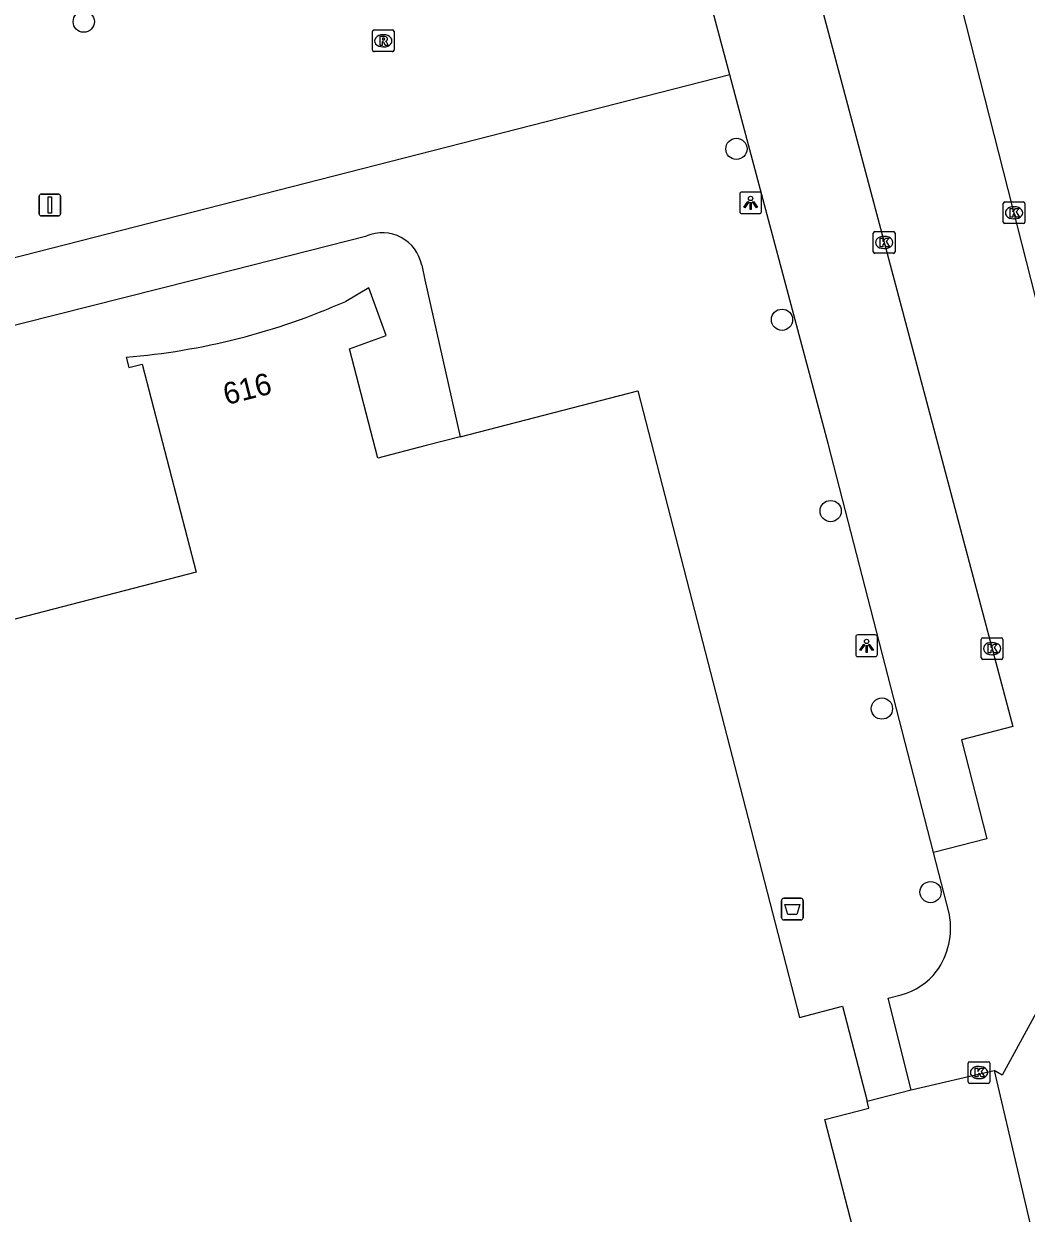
# Model space of a CAD drawing. Extents: x 157793 to 159380, y 380882 to 382313.
# Drawn here: x 158562.6 to 158608.8, y 381207 to 381261.8 of the extents above; entities that cross this region are included whole.
import ezdxf

# ---------------------------------------------------------------- set-up
doc = ezdxf.new("R2010")
doc.units = 0
for name, color, linetype in [('IMGEO_Afvalbak', 7, 'Continuous'), ('IMGEO_Boom', 7, 'Continuous'), ('IMGEO_Groenvoorziening', 7, 'Continuous'), ('IMGEO_Kolk', 7, 'Continuous'), ('IMGEO_Lichtpunt', 7, 'Continuous'), ('IMGEO_Pand', 7, 'Continuous'), ('IMGEO_Pand_nummerreeks', 7, 'Continuous'), ('IMGEO_Parkeervlak_open', 7, 'Continuous'), ('IMGEO_Rijbaan_lokaal_open', 7, 'Continuous'), ('IMGEO_Rioolput', 7, 'Continuous'), ('IMGEO_Vlaggenmast', 7, 'Continuous'), ('IMGEO_Voetpad_open', 7, 'Continuous')]:
    doc.layers.add(name, color=color, linetype=linetype)

msp = doc.modelspace()

# ---------------------------------------------------------------- linework, layer by layer
at = {"layer": 'IMGEO_Afvalbak'}
for p, q in [((158597.655, 381221.499), (158598.445, 381221.499)), ((158598.445, 381221.499), (158597.655, 381221.499)), ((158597.555, 381220.599), (158597.555, 381221.399)), ((158597.555, 381221.399), (158597.555, 381220.599)), ((158598.545, 381221.399), (158598.545, 381220.599)), ((158598.545, 381220.599), (158598.545, 381221.399)), ((158598.445, 381220.499), (158597.655, 381220.499)), ((158597.655, 381220.499), (158598.445, 381220.499))]:
    msp.add_line(p, q, dxfattribs=at)
msp.add_lwpolyline([(158597.698, 381221.213), (158598.402, 381221.213), (158598.253, 381220.743), (158597.847, 381220.743), (158597.698, 381221.213)], dxfattribs=at)
for centre, start, end in [((158597.655, 381221.399), 90, 180), ((158597.655, 381221.399), 90, 180), ((158598.445, 381221.399), 0, 90), ((158598.445, 381221.399), 360, 90), ((158597.655, 381220.599), 180, 270), ((158597.655, 381220.599), 180, 270), ((158598.445, 381220.599), 270, 0), ((158598.445, 381220.599), 270, 0)]:
    msp.add_arc(centre, 0.1, start, end, dxfattribs=at)
at = {"layer": 'IMGEO_Boom'}
for centre in [(158565.403, 381261.891), (158595.475, 381256.028), (158597.576, 381248.153), (158599.819, 381239.339), (158602.177, 381230.239), (158604.421, 381221.782)]:
    msp.add_circle(centre, 0.489, dxfattribs=at)
at = {"layer": 'IMGEO_Groenvoorziening'}
msp.add_lwpolyline([(158607.348, 381213.559), (158615.551, 381178.526)], dxfattribs=at)
at = {"layer": 'IMGEO_Kolk'}
for p, q in [((158607.766, 381252.657), (158607.766, 381253.509)), ((158607.841, 381253.583), (158608.693, 381253.583)), ((158608.254, 381253.363), (158608.279, 381253.363)), ((158608.767, 381253.509), (158608.767, 381252.657)), ((158608.277, 381252.803), (158608.252, 381252.803)), ((158601.856, 381252.215), (158602.708, 381252.215)), ((158608.693, 381252.583), (158607.841, 381252.583)), ((158601.781, 381251.289), (158601.781, 381252.141)), ((158602.269, 381251.995), (158602.294, 381251.995)), ((158602.782, 381252.141), (158602.782, 381251.289)), ((158602.708, 381251.215), (158601.856, 381251.215)), ((158602.292, 381251.435), (158602.267, 381251.435)), ((158606.754, 381232.576), (158606.754, 381233.428)), ((158606.829, 381233.502), (158607.681, 381233.502)), ((158607.242, 381233.282), (158607.267, 381233.282)), ((158607.755, 381233.428), (158607.755, 381232.576)), ((158607.681, 381232.502), (158606.829, 381232.502)), ((158607.265, 381232.722), (158607.24, 381232.722)), ((158606.152, 381213.043), (158606.152, 381213.895)), ((158606.227, 381213.969), (158607.079, 381213.969)), ((158607.153, 381213.895), (158607.153, 381213.043)), ((158606.64, 381213.749), (158606.665, 381213.749)), ((158607.079, 381212.969), (158606.227, 381212.969)), ((158606.663, 381213.189), (158606.638, 381213.189))]:
    msp.add_line(p, q, dxfattribs=at)
for points in [[(158607.766, 381252.657), (158607.766, 381253.509)], [(158607.841, 381253.583), (158608.693, 381253.583)], [(158608.087, 381253.283), (158608.21, 381253.283), (158608.21, 381253.132), (158608.34, 381253.283), (158608.504, 381253.283), (158608.358, 381253.132), (158608.511, 381252.883), (158608.359, 381252.883), (158608.274, 381253.047), (158608.21, 381252.98), (158608.21, 381252.883), (158608.087, 381252.883), (158608.087, 381253.283)], [(158608.767, 381253.509), (158608.767, 381252.657)], [(158601.856, 381252.215), (158602.708, 381252.215)], [(158608.693, 381252.583), (158607.841, 381252.583)], [(158601.781, 381251.289), (158601.781, 381252.141)], [(158602.102, 381251.915), (158602.225, 381251.915), (158602.225, 381251.764), (158602.355, 381251.915), (158602.519, 381251.915), (158602.373, 381251.764), (158602.526, 381251.515), (158602.374, 381251.515), (158602.289, 381251.679), (158602.225, 381251.612), (158602.225, 381251.515), (158602.102, 381251.515), (158602.102, 381251.915)], [(158602.782, 381252.141), (158602.782, 381251.289)], [(158602.708, 381251.215), (158601.856, 381251.215)], [(158606.754, 381232.576), (158606.754, 381233.428)], [(158606.829, 381233.502), (158607.681, 381233.502)], [(158607.075, 381233.202), (158607.198, 381233.202), (158607.198, 381233.051), (158607.328, 381233.202), (158607.492, 381233.202), (158607.346, 381233.051), (158607.499, 381232.802), (158607.347, 381232.802), (158607.262, 381232.966), (158607.198, 381232.899), (158607.198, 381232.802), (158607.075, 381232.802), (158607.075, 381233.202)], [(158607.755, 381233.428), (158607.755, 381232.576)], [(158607.681, 381232.502), (158606.829, 381232.502)], [(158606.152, 381213.043), (158606.152, 381213.895)], [(158606.227, 381213.969), (158607.079, 381213.969)], [(158607.153, 381213.895), (158607.153, 381213.043)], [(158606.473, 381213.669), (158606.596, 381213.669), (158606.596, 381213.518), (158606.726, 381213.669), (158606.89, 381213.669), (158606.744, 381213.518), (158606.897, 381213.269), (158606.745, 381213.269), (158606.66, 381213.433), (158606.596, 381213.366), (158606.596, 381213.269), (158606.473, 381213.269), (158606.473, 381213.669)], [(158607.079, 381212.969), (158606.227, 381212.969)]]:
    msp.add_lwpolyline(points, dxfattribs=at)
for centre, start, end in [((158607.843, 381253.507), 91.552, 178.448), ((158607.843, 381253.507), 91.552, 178.448), ((158608.691, 381253.507), 1.552, 88.448), ((158608.691, 381253.507), 1.552, 88.448), ((158601.858, 381252.139), 91.552, 178.448), ((158601.858, 381252.139), 91.552, 178.448), ((158602.706, 381252.139), 1.552, 88.448), ((158602.706, 381252.139), 1.552, 88.448), ((158607.843, 381252.659), 181.552, 268.448), ((158607.843, 381252.659), 181.552, 268.448), ((158608.691, 381252.659), 271.552, 358.448), ((158608.691, 381252.659), 271.552, 358.448), ((158601.858, 381251.291), 181.552, 268.448), ((158601.858, 381251.291), 181.552, 268.448), ((158602.706, 381251.291), 271.552, 358.448), ((158602.706, 381251.291), 271.552, 358.448), ((158606.831, 381233.426), 91.552, 178.448), ((158606.831, 381233.426), 91.552, 178.448), ((158607.679, 381233.426), 1.552, 88.448), ((158607.679, 381233.426), 1.552, 88.448), ((158606.831, 381232.578), 181.552, 268.448), ((158606.831, 381232.578), 181.552, 268.448), ((158607.679, 381232.578), 271.552, 358.448), ((158607.679, 381232.578), 271.552, 358.448), ((158606.229, 381213.893), 91.552, 178.448), ((158606.229, 381213.893), 91.552, 178.448), ((158607.077, 381213.893), 1.552, 88.448), ((158607.077, 381213.893), 1.552, 88.448), ((158606.229, 381213.045), 181.552, 268.448), ((158606.229, 381213.045), 181.552, 268.448), ((158607.077, 381213.045), 271.552, 358.448), ((158607.077, 381213.045), 271.552, 358.448)]:
    msp.add_arc(centre, 0.0765, start, end, dxfattribs=at)
for centre, major_axis, ratio, start_param, end_param in [((158608.253, 381253.083), (-0.387, 0.002), 0.722429, 4.712389, 7.853982), ((158608.278, 381253.083), (-0.39, 0.002), 0.717154, 1.570796, 4.712389), ((158602.268, 381251.715), (-0.387, 0.002), 0.722429, 4.712389, 7.853982), ((158602.293, 381251.715), (-0.39, 0.002), 0.717154, 1.570796, 4.712389), ((158607.241, 381233.002), (-0.387, 0.002), 0.722429, 4.712389, 7.853982), ((158607.266, 381233.002), (-0.39, 0.002), 0.717154, 1.570796, 4.712389), ((158606.639, 381213.469), (-0.387, 0.002), 0.722429, 4.712389, 7.853982), ((158606.664, 381213.469), (-0.39, 0.002), 0.717154, 1.570796, 4.712389)]:
    msp.add_ellipse(centre, major_axis=major_axis, ratio=ratio, start_param=start_param, end_param=end_param, dxfattribs=at)
at = {"layer": 'IMGEO_Lichtpunt'}
for p, q in [((158595.631, 381253.944), (158595.631, 381253.137)), ((158595.631, 381253.944), (158595.631, 381253.137)), ((158596.533, 381254.039), (158595.725, 381254.039)), ((158596.533, 381254.039), (158595.725, 381254.039)), ((158596.627, 381253.137), (158596.627, 381253.944)), ((158596.627, 381253.137), (158596.627, 381253.944)), ((158595.725, 381253.043), (158596.533, 381253.043)), ((158595.725, 381253.043), (158596.533, 381253.043)), ((158600.972, 381233.536), (158600.972, 381232.729)), ((158600.972, 381233.536), (158600.972, 381232.729)), ((158601.874, 381233.631), (158601.066, 381233.631)), ((158601.874, 381233.631), (158601.066, 381233.631)), ((158601.968, 381232.729), (158601.968, 381233.536)), ((158601.968, 381232.729), (158601.968, 381233.536)), ((158601.066, 381232.635), (158601.874, 381232.635)), ((158601.066, 381232.635), (158601.874, 381232.635))]:
    msp.add_line(p, q, dxfattribs=at)
for points in [[(158596.005, 381253.608), (158596.044, 381253.58), (158595.856, 381253.318), (158595.818, 381253.345), (158596.005, 381253.608)], [(158596.107, 381253.56), (158596.154, 381253.56), (158596.154, 381253.238), (158596.107, 381253.238), (158596.107, 381253.56)], [(158596.217, 381253.58), (158596.255, 381253.607), (158596.442, 381253.345), (158596.403, 381253.317), (158596.217, 381253.58)], [(158601.346, 381233.2), (158601.385, 381233.172), (158601.197, 381232.91), (158601.159, 381232.937), (158601.346, 381233.2)], [(158601.448, 381233.152), (158601.495, 381233.152), (158601.495, 381232.83), (158601.448, 381232.83), (158601.448, 381233.152)], [(158601.558, 381233.172), (158601.596, 381233.199), (158601.783, 381232.937), (158601.744, 381232.909), (158601.558, 381233.172)]]:
    msp.add_lwpolyline(points, dxfattribs=at)
for centre in [(158596.13, 381253.742), (158601.471, 381233.334)]:
    msp.add_circle(centre, 0.0994, dxfattribs=at)
for centre, start, end in [((158595.725, 381253.944), 90, 180), ((158595.725, 381253.944), 90, 180), ((158596.533, 381253.944), 0, 90), ((158596.533, 381253.944), 0, 90), ((158595.725, 381253.137), 180, 270), ((158595.725, 381253.137), 180, 270), ((158596.533, 381253.137), 270, 0), ((158596.533, 381253.137), 270, 360), ((158601.066, 381233.536), 90, 180), ((158601.066, 381233.536), 90, 180), ((158601.874, 381233.536), 0, 90), ((158601.874, 381233.536), 0, 90), ((158601.066, 381232.729), 180, 270), ((158601.066, 381232.729), 180, 270), ((158601.874, 381232.729), 270, 0), ((158601.874, 381232.729), 270, 360)]:
    msp.add_arc(centre, 0.0946, start, end, dxfattribs=at)
at = {"layer": 'IMGEO_Pand'}
for points in [[(158582.74, 381242.757), (158581.174, 381242.353), (158578.952, 381241.779), (158577.65, 381246.817), (158579.335, 381247.43), (158578.538, 381249.621), (158577.472, 381249.002)], [(158567.356, 381246.427), (158567.48, 381245.948), (158568.1, 381246.108), (158570.576, 381236.519), (158561.935, 381234.287)], [(158582.74, 381242.757), (158590.927, 381244.872), (158598.381, 381216.012), (158600.364, 381216.524), (158601.494, 381212.152)], [(158549.098, 381224.257), (158552.259, 381225.004), (158563.579, 381181.176), (158592.912, 381188.752), (158594.251, 381183.566), (158605.935, 381186.584), (158599.55, 381211.306), (158601.577, 381211.829), (158601.494, 381212.152)]]:
    msp.add_lwpolyline(points, dxfattribs=at)
msp.add_arc((158564.797, 381277.637), 31.314, 274.6867, 293.8757, dxfattribs=at)
at = {"layer": 'IMGEO_Parkeervlak_open'}
msp.add_lwpolyline([(158595.165, 381259.444), (158591.941, 381271.524)], dxfattribs=at)
at = {"layer": 'IMGEO_Rijbaan_lokaal_open'}
for points in [[(158612.762, 381235.389), (158609.049, 381250), (158602.868, 381274.325)], [(158596.695, 381272.743), (158602.738, 381250), (158608.211, 381229.407), (158605.839, 381228.792), (158607.018, 381224.243), (158604.549, 381223.603)], [(158614.195, 381225.228), (158607.726, 381213.341), (158607.348, 381213.559)], [(158605.286, 381220.757), (158604.549, 381223.603)], [(158603.52, 381212.67), (158602.466, 381216.894), (158603.068, 381217.05)], [(158603.52, 381212.67), (158607.348, 381213.559)]]:
    msp.add_lwpolyline(points, dxfattribs=at)
for centre, radius, start, end in [((158601.937, 381220.136), 3.406, 324.156, 10.4988), ((158602.328, 381219.917), 2.961, 284.4698, 323.1696)]:
    msp.add_arc(centre, radius, start, end, dxfattribs=at)
at = {"layer": 'IMGEO_Rioolput'}
for p, q in [((158578.777, 381261.507), (158579.629, 381261.507)), ((158578.702, 381260.581), (158578.702, 381261.433)), ((158579.19, 381261.287), (158579.215, 381261.287)), ((158579.703, 381261.433), (158579.703, 381260.581)), ((158579.629, 381260.507), (158578.777, 381260.507)), ((158579.213, 381260.727), (158579.188, 381260.727))]:
    msp.add_line(p, q, dxfattribs=at)
for points in [[(158578.777, 381261.507), (158579.629, 381261.507)], [(158578.702, 381260.581), (158578.702, 381261.433)], [(158579.291, 381261.205), (158579.039, 381261.207), (158579.039, 381260.807)], [(158579.039, 381260.807), (158579.163, 381260.807), (158579.163, 381260.969), (158579.174, 381260.969)], [(158579.217, 381261.126), (158579.163, 381261.126), (158579.163, 381261.045)], [(158579.163, 381261.045), (158579.215, 381261.045)], [(158579.221, 381260.94), (158579.292, 381260.807), (158579.432, 381260.807), (158579.367, 381260.933)], [(158579.703, 381261.433), (158579.703, 381260.581)], [(158579.629, 381260.507), (158578.777, 381260.507)]]:
    msp.add_lwpolyline(points, dxfattribs=at)
for centre, radius, start, end in [((158578.779, 381261.431), 0.0765, 91.552, 178.448), ((158578.779, 381261.431), 0.0765, 91.552, 178.448), ((158579.627, 381261.431), 0.0765, 1.552, 88.448), ((158579.627, 381261.431), 0.0765, 1.552, 88.448), ((158579.173, 381260.916), 0.0533, 26.0293, 88.6989), ((158579.199, 381261.234), 0.19, 274.7715, 282.9687), ((158579.223, 381261.03), 0.0964, 77.0061, 93.1865), ((158579.237, 381261.087), 0.0378, 276.6634, 79.6772), ((158579.29, 381261.095), 0.109, 350.3612, 89.416), ((158579.288, 381261.095), 0.112, 277.5842, 350.9817), ((158579.272, 381260.88), 0.108, 29.5134, 73.7905), ((158578.779, 381260.583), 0.0765, 181.552, 268.448), ((158578.779, 381260.583), 0.0765, 181.552, 268.448), ((158579.627, 381260.583), 0.0765, 271.552, 358.448), ((158579.627, 381260.583), 0.0765, 271.552, 358.448)]:
    msp.add_arc(centre, radius, start, end, dxfattribs=at)
for centre, major_axis, ratio, start_param, end_param in [((158579.189, 381261.007), (-0.387, 0.002), 0.722429, 4.712389, 7.853982), ((158579.214, 381261.007), (-0.39, 0.002), 0.717154, 1.570796, 4.712389)]:
    msp.add_ellipse(centre, major_axis=major_axis, ratio=ratio, start_param=start_param, end_param=end_param, dxfattribs=at)
at = {"layer": 'IMGEO_Vlaggenmast'}
for p, q in [((158563.347, 381253.041), (158563.347, 381253.841)), ((158563.347, 381253.841), (158563.347, 381253.041)), ((158563.447, 381253.941), (158564.237, 381253.941)), ((158564.237, 381253.941), (158563.447, 381253.941)), ((158564.337, 381253.841), (158564.337, 381253.041)), ((158564.337, 381253.041), (158564.337, 381253.841)), ((158564.237, 381252.941), (158563.447, 381252.941)), ((158563.447, 381252.941), (158564.237, 381252.941))]:
    msp.add_line(p, q, dxfattribs=at)
msp.add_lwpolyline([(158563.767, 381253.816), (158563.917, 381253.816), (158563.917, 381253.066), (158563.767, 381253.066), (158563.767, 381253.816)], dxfattribs=at)
for centre, start, end in [((158563.447, 381253.841), 90, 180), ((158563.447, 381253.841), 90, 180), ((158564.237, 381253.841), 0, 90), ((158564.237, 381253.841), 360, 90), ((158563.447, 381253.041), 180, 270), ((158563.447, 381253.041), 180, 270), ((158564.237, 381253.041), 270, 0), ((158564.237, 381253.041), 270, 0)]:
    msp.add_arc(centre, 0.1, start, end, dxfattribs=at)
at = {"layer": 'IMGEO_Voetpad_open'}
for points in [[(158595.165, 381259.444), (158559.991, 381250.441)], [(158604.549, 381223.603), (158599.694, 381242.451), (158597.688, 381250), (158595.165, 381259.444)], [(158560.91, 381247.578), (158570.477, 381250), (158578.441, 381252.016)], [(158580.976, 381250.674), (158581.126, 381250), (158582.74, 381242.757)], [(158601.494, 381212.152), (158603.52, 381212.67)]]:
    msp.add_lwpolyline(points, dxfattribs=at)
msp.add_arc((158579.157, 381250.304), 1.856, 11.5023, 112.7052, dxfattribs=at)

# ---------------------------------------------------------------- texts
at = {"layer": 'IMGEO_Pand_nummerreeks'}
msp.add_text('616', height=1, rotation=14.2812, dxfattribs=at).set_placement((158571.975, 381244.218))

doc.saveas('drawing.dxf')
